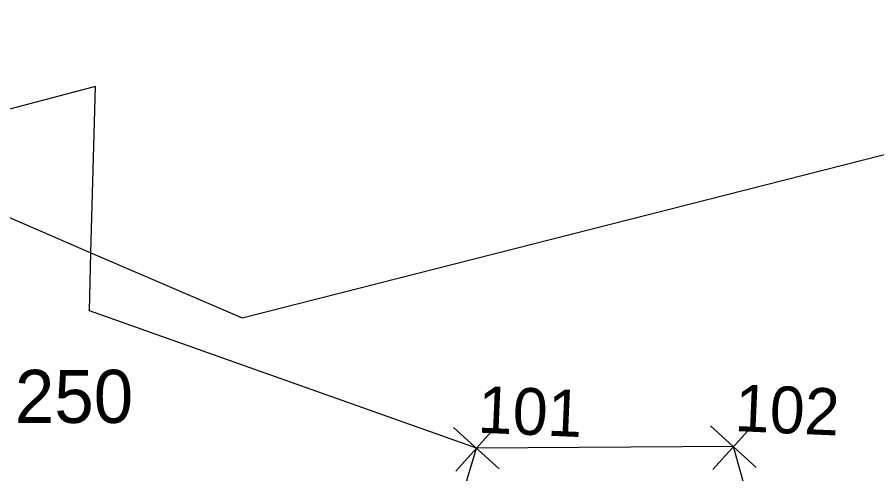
# Model space of a CAD drawing. Extents: x -670359 to -668019, y -978807 to -976674.
# Drawn here: x -669490.83 to -669463.27, y -977131.35 to -977116.72 of the extents above; entities that cross this region are included whole.
import ezdxf

# ---------------------------------------------------------------- set-up
doc = ezdxf.new("R2010")
doc.units = 0
for name, color, linetype in [('Dočasný_zábor', 7, 'Continuous'), ('Dočasný_zábor_body', 7, 'Continuous'), ('Hranice parcel', 7, 'Continuous'), ('Parcelní čísla', 7, 'Continuous'), ('Vnitřní kresba', 7, 'Continuous')]:
    doc.layers.add(name, color=color, linetype=linetype)

# ---------------------------------------------------------------- blocks, each defined once
blk = doc.blocks.new('POINT_DISPLAY')
for p, q in [((-0.7, -0.7), (0.7, 0.7)), ((-0.7, 0.7), (0.7, -0.7))]:
    blk.add_line(p, q)

msp = doc.modelspace()

# ---------------------------------------------------------------- linework, layer by layer
at = {"layer": 'Dočasný_zábor'}
msp.add_line((-669477.44, -977134.93), (-669476.11, -977130.53), dxfattribs=at)
for points in [[(-669467.87, -977130.48), (-669476.11, -977130.53)], [(-669466.65, -977134.87), (-669467.87, -977130.48)]]:
    msp.add_lwpolyline(points, dxfattribs=at)
at = {"layer": 'Hranice parcel'}
for points in [[(-669488.32, -977118.94), (-669491.86, -977119.87)], [(-669488.47, -977124.27), (-669488.32, -977118.94)], [(-669488.52, -977126.13), (-669488.47, -977124.27)], [(-669476.11, -977130.53), (-669488.52, -977126.13)]]:
    msp.add_lwpolyline(points, dxfattribs=at)
at = {"layer": 'Vnitřní kresba'}
for points in [[(-669483.62, -977126.35), (-669412.81, -977108.34)], [(-669491.41, -977123), (-669488.47, -977124.27)], [(-669488.47, -977124.27), (-669483.62, -977126.35)]]:
    msp.add_lwpolyline(points, dxfattribs=at)

# ---------------------------------------------------------------- block references
at = {"layer": 'Dočasný_zábor_body', "rotation": -87.27183921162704}
for p in [(-669476.11, -977130.53), (-669467.87, -977130.48)]:
    msp.add_blockref('POINT_DISPLAY', p, dxfattribs=at)

# ---------------------------------------------------------------- texts
at = {"layer": 'Dočasný_zábor_body'}
for s, p in [('101', (-669476.088, -977130.03)), ('102', (-669467.848, -977129.98))]:
    msp.add_text(s, height=1.5, rotation=357.4908, dxfattribs=at).set_placement(p)
at = {"layer": 'Parcelní čísla'}
msp.add_text('250', height=1.7, dxfattribs=at).set_placement((-669490.909, -977129.72))

doc.saveas('drawing.dxf')
